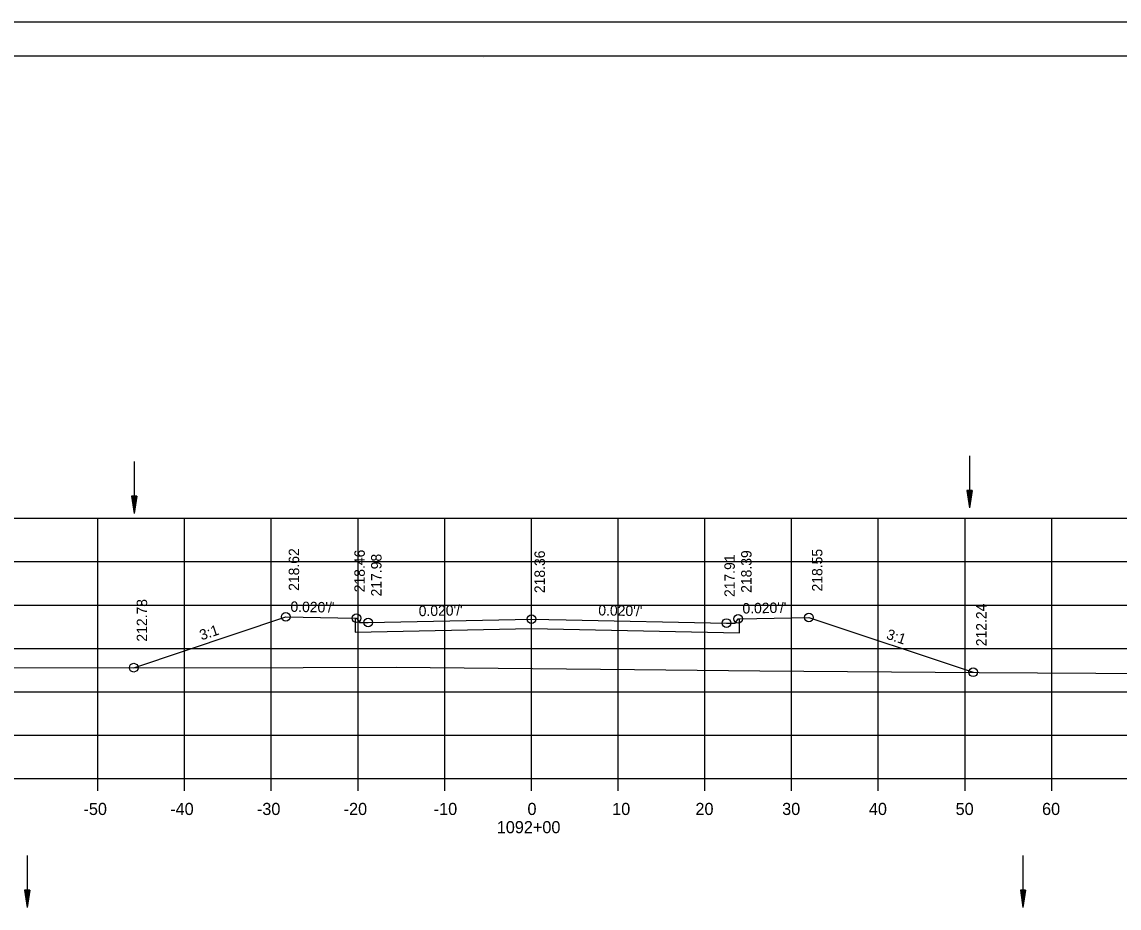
# Model space of a CAD drawing. Extents: x 1386544 to 1388153, y 379785 to 390999.
# Drawn here: x 1387300.9 to 1387427.4, y 390470.1 to 390572.3 of the extents above; entities that cross this region are included whole.
import ezdxf

# ---------------------------------------------------------------- set-up
doc = ezdxf.new("R2010")
doc.units = 0
for name, color, linetype in [('R_Alt Surface', 7, 'Continuous'), ('R_Axis', 7, 'Continuous'), ('R_Axis Annot', 7, 'Continuous'), ('R_Border', 7, 'Continuous'), ('R_Exist Surface', 7, 'Continuous'), ('R_Fin Surface', 7, 'Continuous'), ('R_Grid', 7, 'Continuous'), ('R_No Plot', 7, 'Continuous'), ('R_Water', 7, 'Continuous'), ('R_Xsect Elev', 7, 'Continuous'), ('R_Xsect Slope', 7, 'Continuous')]:
    doc.layers.add(name, color=color, linetype=linetype)

msp = doc.modelspace()

# ---------------------------------------------------------------- linework, layer by layer
at = {"layer": 'R_Alt Surface'}
msp.add_lwpolyline([(1387339.34, 390503.54), (1387339.34, 390501.95), (1387359.68, 390502.35), (1387383.68, 390501.87), (1387383.68, 390503.47)], dxfattribs=at)
at = {"layer": 'R_Axis'}
for p, q in [((1387209.68, 390485.07), (1387509.68, 390485.07)), ((1387309.68, 390483.67), (1387309.68, 390485.07)), ((1387319.68, 390483.67), (1387319.68, 390485.07)), ((1387329.68, 390483.67), (1387329.68, 390485.07)), ((1387339.68, 390483.67), (1387339.68, 390485.07)), ((1387349.68, 390483.67), (1387349.68, 390485.07)), ((1387359.68, 390483.67), (1387359.68, 390485.07)), ((1387369.68, 390483.67), (1387369.68, 390485.07)), ((1387379.68, 390483.67), (1387379.68, 390485.07)), ((1387389.68, 390483.67), (1387389.68, 390485.07)), ((1387399.68, 390483.67), (1387399.68, 390485.07)), ((1387409.68, 390483.67), (1387409.68, 390485.07)), ((1387419.68, 390483.67), (1387419.68, 390485.07))]:
    msp.add_line(p, q, dxfattribs=at)
at = {"layer": 'R_Border'}
for p, q in [((1387201.68, 390568.37), (1387517.86, 390568.37)), ((1387354.2, 390568.11), (1387354.2, 390568.11)), ((1387354.2, 390568.11), (1387354.2, 390568.11))]:
    msp.add_line(p, q, dxfattribs=at)
at = {"layer": 'R_Exist Surface'}
msp.add_lwpolyline([(1387209.68, 390497.97), (1387245.47, 390497.94), (1387279.21, 390497.87), (1387291.01, 390497.84), (1387293.41, 390497.83), (1387333.37, 390497.88), (1387344.09, 390497.89), (1387371.58, 390497.62), (1387386, 390497.5), (1387411.3, 390497.31), (1387431.48, 390497.17), (1387453.32, 390497.12), (1387480.4, 390497.07), (1387495.57, 390497.09), (1387509.68, 390497.13)], dxfattribs=at)
at = {"layer": 'R_Fin Surface'}
msp.add_lwpolyline([(1387313.81, 390497.85), (1387331.34, 390503.7), (1387339.34, 390503.54), (1387339.51, 390503.54), (1387339.84, 390503.04), (1387340.84, 390503.06), (1387359.68, 390503.44), (1387363.68, 390503.36), (1387382.18, 390502.99), (1387383.18, 390502.97), (1387383.51, 390503.47), (1387383.68, 390503.47), (1387391.68, 390503.63), (1387410.61, 390497.32)], dxfattribs=at)
at = {"layer": 'R_Grid'}
for p, q in [((1387209.68, 390515.07), (1387509.68, 390515.07)), ((1387309.68, 390485.07), (1387309.68, 390515.07)), ((1387319.68, 390485.07), (1387319.68, 390515.07)), ((1387329.68, 390485.07), (1387329.68, 390515.07)), ((1387339.68, 390485.07), (1387339.68, 390515.07)), ((1387349.68, 390485.07), (1387349.68, 390515.07)), ((1387359.68, 390485.07), (1387359.68, 390515.07)), ((1387369.68, 390485.07), (1387369.68, 390515.07)), ((1387379.68, 390485.07), (1387379.68, 390515.07)), ((1387389.68, 390485.07), (1387389.68, 390515.07)), ((1387399.68, 390485.07), (1387399.68, 390515.07)), ((1387409.68, 390485.07), (1387409.68, 390515.07)), ((1387419.68, 390485.07), (1387419.68, 390515.07)), ((1387209.68, 390510.07), (1387509.68, 390510.07)), ((1387209.68, 390505.07), (1387509.68, 390505.07)), ((1387209.68, 390500.07), (1387509.68, 390500.07)), ((1387209.68, 390495.07), (1387509.68, 390495.07)), ((1387209.68, 390490.07), (1387509.68, 390490.07)), ((1387209.68, 390485.07), (1387509.68, 390485.07))]:
    msp.add_line(p, q, dxfattribs=at)
at = {"layer": 'R_No Plot'}
msp.add_line((1387189.28, 390572.26), (1387522.61, 390572.26), dxfattribs=at)
for points in [[(1387189.27, 390572.26), (1387522.61, 390572.26), (1387522.61, 390358.93), (1387189.27, 390358.93)], [(1387435.6, 390568.37), (1387455.22, 390568.37), (1387455.22, 390558.49), (1387471.33, 390558.49), (1387494.53, 390558.49), (1387494.53, 390534.16), (1387517.86, 390534.16), (1387517.86, 390362.91), (1387201.68, 390362.91), (1387201.68, 390568.37)]]:
    msp.add_lwpolyline(points, close=True, dxfattribs=at)
for centre in [(1387331.34, 390503.7), (1387339.51, 390503.54), (1387340.84, 390503.06), (1387359.68, 390503.44), (1387382.18, 390502.99), (1387383.51, 390503.47), (1387391.68, 390503.63), (1387313.81, 390497.85), (1387410.61, 390497.32)]:
    msp.add_circle(centre, 0.5, dxfattribs=at)
at = {"layer": 'R_Water'}
for p, q in [((1387410.2, 390522.27), (1387410.2, 390516.27)), ((1387313.86, 390521.62), (1387313.86, 390515.62)), ((1387409.9, 390518.27), (1387410.2, 390516.27)), ((1387410.5, 390518.27), (1387409.9, 390518.27)), ((1387409.9, 390518.27), (1387410.2, 390516.27)), ((1387410.5, 390518.27), (1387409.9, 390518.27)), ((1387409.95, 390518.27), (1387410.2, 390516.6)), ((1387409.95, 390518.27), (1387410.2, 390516.6)), ((1387410, 390518.27), (1387410.2, 390516.95)), ((1387410, 390518.27), (1387410.2, 390516.95)), ((1387410.05, 390518.27), (1387410.2, 390517.28)), ((1387410.05, 390518.27), (1387410.2, 390517.28)), ((1387410.1, 390518.27), (1387410.2, 390517.62)), ((1387410.1, 390518.27), (1387410.2, 390517.62)), ((1387410.15, 390518.27), (1387410.2, 390517.95)), ((1387410.15, 390518.27), (1387410.2, 390517.95)), ((1387410.5, 390518.27), (1387410.2, 390516.27)), ((1387410.29, 390518.27), (1387410.2, 390517.62)), ((1387410.4, 390518.27), (1387410.2, 390516.95)), ((1387410.45, 390518.27), (1387410.2, 390516.6)), ((1387410.35, 390518.27), (1387410.2, 390517.28)), ((1387410.24, 390518.27), (1387410.2, 390517.95)), ((1387410.5, 390518.27), (1387410.2, 390516.27)), ((1387410.29, 390518.27), (1387410.2, 390517.62)), ((1387410.4, 390518.27), (1387410.2, 390516.95)), ((1387410.45, 390518.27), (1387410.2, 390516.6)), ((1387410.35, 390518.27), (1387410.2, 390517.28)), ((1387410.24, 390518.27), (1387410.2, 390517.95)), ((1387313.56, 390517.62), (1387313.86, 390515.62)), ((1387314.16, 390517.62), (1387313.56, 390517.62)), ((1387313.56, 390517.62), (1387313.86, 390515.62)), ((1387314.16, 390517.62), (1387313.56, 390517.62)), ((1387313.61, 390517.62), (1387313.86, 390515.96)), ((1387313.61, 390517.62), (1387313.86, 390515.96)), ((1387313.66, 390517.62), (1387313.86, 390516.3)), ((1387313.66, 390517.62), (1387313.86, 390516.3)), ((1387313.71, 390517.62), (1387313.86, 390516.64)), ((1387313.71, 390517.62), (1387313.86, 390516.64)), ((1387313.76, 390517.62), (1387313.86, 390516.97)), ((1387313.76, 390517.62), (1387313.86, 390516.97)), ((1387313.81, 390517.62), (1387313.86, 390517.31)), ((1387313.81, 390517.62), (1387313.86, 390517.31)), ((1387314.16, 390517.62), (1387313.86, 390515.62)), ((1387313.96, 390517.62), (1387313.86, 390516.97)), ((1387314.06, 390517.62), (1387313.86, 390516.3)), ((1387314.11, 390517.62), (1387313.86, 390515.96)), ((1387314.01, 390517.62), (1387313.86, 390516.64)), ((1387313.91, 390517.62), (1387313.86, 390517.31)), ((1387314.16, 390517.62), (1387313.86, 390515.62)), ((1387313.96, 390517.62), (1387313.86, 390516.97)), ((1387314.06, 390517.62), (1387313.86, 390516.3)), ((1387314.11, 390517.62), (1387313.86, 390515.96)), ((1387314.01, 390517.62), (1387313.86, 390516.64)), ((1387313.91, 390517.62), (1387313.86, 390517.31)), ((1387301.53, 390476.22), (1387301.53, 390470.22)), ((1387416.36, 390476.22), (1387416.36, 390470.22)), ((1387301.23, 390472.22), (1387301.53, 390470.22)), ((1387301.83, 390472.22), (1387301.23, 390472.22)), ((1387301.23, 390472.22), (1387301.53, 390470.22)), ((1387301.83, 390472.22), (1387301.23, 390472.22)), ((1387301.28, 390472.22), (1387301.53, 390470.56)), ((1387301.28, 390472.22), (1387301.53, 390470.56)), ((1387301.33, 390472.22), (1387301.53, 390470.9)), ((1387301.33, 390472.22), (1387301.53, 390470.9)), ((1387301.38, 390472.22), (1387301.53, 390471.23)), ((1387301.38, 390472.22), (1387301.53, 390471.23)), ((1387301.43, 390472.22), (1387301.53, 390471.57)), ((1387301.43, 390472.22), (1387301.53, 390471.57)), ((1387301.49, 390472.22), (1387301.53, 390471.91)), ((1387301.49, 390472.22), (1387301.53, 390471.91)), ((1387301.83, 390472.22), (1387301.53, 390470.22)), ((1387301.63, 390472.22), (1387301.53, 390471.57)), ((1387301.73, 390472.22), (1387301.53, 390470.9)), ((1387301.78, 390472.22), (1387301.53, 390470.56)), ((1387301.68, 390472.22), (1387301.53, 390471.23)), ((1387301.58, 390472.22), (1387301.53, 390471.91)), ((1387301.83, 390472.22), (1387301.53, 390470.22)), ((1387301.63, 390472.22), (1387301.53, 390471.57)), ((1387301.73, 390472.22), (1387301.53, 390470.9)), ((1387301.78, 390472.22), (1387301.53, 390470.56)), ((1387301.68, 390472.22), (1387301.53, 390471.23)), ((1387301.58, 390472.22), (1387301.53, 390471.91)), ((1387416.06, 390472.22), (1387416.36, 390470.22)), ((1387416.66, 390472.22), (1387416.06, 390472.22)), ((1387416.06, 390472.22), (1387416.36, 390470.22)), ((1387416.66, 390472.22), (1387416.06, 390472.22)), ((1387416.11, 390472.22), (1387416.36, 390470.56)), ((1387416.11, 390472.22), (1387416.36, 390470.56)), ((1387416.16, 390472.22), (1387416.36, 390470.9)), ((1387416.16, 390472.22), (1387416.36, 390470.9)), ((1387416.21, 390472.22), (1387416.36, 390471.23)), ((1387416.21, 390472.22), (1387416.36, 390471.23)), ((1387416.26, 390472.22), (1387416.36, 390471.57)), ((1387416.26, 390472.22), (1387416.36, 390471.57)), ((1387416.32, 390472.22), (1387416.36, 390471.91)), ((1387416.32, 390472.22), (1387416.36, 390471.91)), ((1387416.66, 390472.22), (1387416.36, 390470.22)), ((1387416.46, 390472.22), (1387416.36, 390471.57)), ((1387416.56, 390472.22), (1387416.36, 390470.9)), ((1387416.61, 390472.22), (1387416.36, 390470.56)), ((1387416.51, 390472.22), (1387416.36, 390471.23)), ((1387416.41, 390472.22), (1387416.36, 390471.91)), ((1387416.66, 390472.22), (1387416.36, 390470.22)), ((1387416.46, 390472.22), (1387416.36, 390471.57)), ((1387416.56, 390472.22), (1387416.36, 390470.9)), ((1387416.61, 390472.22), (1387416.36, 390470.56)), ((1387416.51, 390472.22), (1387416.36, 390471.23)), ((1387416.41, 390472.22), (1387416.36, 390471.91))]:
    msp.add_line(p, q, dxfattribs=at)

# ---------------------------------------------------------------- texts
at = {"layer": 'R_Axis Annot'}
for s, p in [('-50', (1387308.02, 390480.87)), ('-40', (1387318.02, 390480.87)), ('-30', (1387328.02, 390480.87)), ('-20', (1387338.02, 390480.87)), ('-10', (1387348.41, 390480.87)), ('0', (1387359.22, 390480.87)), ('10', (1387368.99, 390480.87)), ('20', (1387378.59, 390480.87)), ('30', (1387388.59, 390480.87)), ('40', (1387398.59, 390480.87)), ('50', (1387408.59, 390480.87)), ('60', (1387418.56, 390480.87)), ('1092+00', (1387355.68, 390478.77))]:
    msp.add_text(s, height=1.4, dxfattribs=at).set_placement(p)
at = {"layer": 'R_Xsect Elev'}
for s, p in [('218.62', (1387332.89, 390506.7)), ('218.46', (1387340.46, 390506.54)), ('217.98', (1387342.39, 390506.06)), ('218.36', (1387361.23, 390506.44)), ('217.91', (1387383.13, 390505.99)), ('218.39', (1387385.06, 390506.47)), ('218.55', (1387393.23, 390506.63)), ('212.78', (1387315.36, 390500.85)), ('212.24', (1387412.16, 390500.32))]:
    msp.add_text(s, height=1.2, rotation=90, dxfattribs=at).set_placement(p)
at = {"layer": 'R_Xsect Slope'}
for s, rotation, p in [("0.020'/'", 358.8776, (1387331.88, 390504.29)), ("0.020'/'", 1.1224, (1387384.02, 390504.08)), ("0.020'/'", 1.1458, (1387346.69, 390503.78)), ("0.020'/'", 358.8542, (1387367.38, 390503.88)), ('3:1', 18.4349, (1387321.63, 390500.99)), ('3:1', 341.5651, (1387400.51, 390501.21))]:
    msp.add_text(s, height=1.2, rotation=rotation, dxfattribs=at).set_placement(p)

doc.saveas('drawing.dxf')
